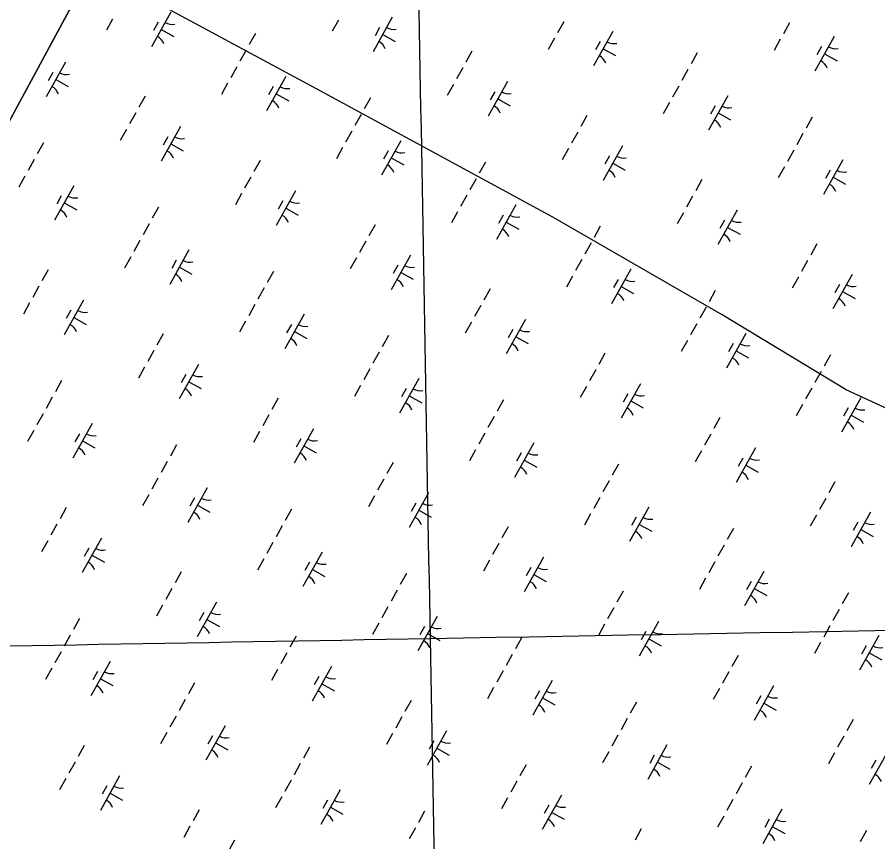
# Model space of a CAD drawing. Extents: x 3923531 to 3943530, y 207391 to 229799.
# Drawn here: x 3929807 to 3930894, y 217651 to 218692 of the extents above; entities that cross this region are included whole.
import ezdxf

# ---------------------------------------------------------------- set-up
doc = ezdxf.new("R2010")
doc.units = 0
for name, color, linetype in [('V-GRID-FRAM', 7, 'Continuous'), ('V-GRID-MAJR', 7, 'Continuous'), ('V-UTIL-LINE', 7, 'Continuous'), ('V-WETL-SWMP', 7, 'Continuous')]:
    doc.layers.add(name, color=color, linetype=linetype)

msp = doc.modelspace()

# ---------------------------------------------------------------- linework, layer by layer
at = {"layer": 'V-GRID-FRAM'}
msp.add_lwpolyline([(3941569.4, 222286.8), (3934196.5, 209089.1), (3926890.1, 213186.2), (3934009.8, 226348.1), (3941569.4, 222286.8)], dxfattribs=at)
at = {"layer": 'V-GRID-MAJR'}
for points in [[(3930464.5, 210285.1), (3930436.8, 211847.7), (3930329.2, 217907.7), (3930301.1, 219492.1)], [(3929435.5, 217891.9), (3930329.2, 217907.7), (3935652.4, 218002.6), (3939803.5, 218077.1)]]:
    msp.add_spline(points, degree=3, dxfattribs=at)
at = {"layer": 'V-UTIL-LINE'}
msp.add_lwpolyline([(3931722.7, 217737.3), (3931638.5, 217842.4), (3931587.2, 217878.3), (3931450.1, 217946.4), (3931323.8, 218010.3), (3931249.5, 218042.8), (3931152.1, 218086.6), (3931010.3, 218149.6), (3930854.2, 218221.7), (3930697.7, 218316.3), (3930484, 218439.5), (3930190.1, 218598.9), (3929976.7, 218714), (3929898, 218757.3)], dxfattribs=at)
at = {"layer": 'V-WETL-SWMP'}
for p, q in [((3927557.6, 214420.2), (3930423.1, 219717.6)), ((3930001.5, 218698.3), (3929977.1, 218654.6)), ((3929927.9, 218689.5), (3929920.1, 218675.5)), ((3929985.5, 218685.4), (3929979.7, 218675)), ((3930213.1, 218688.2), (3930205.3, 218674.3)), ((3930281.1, 218691.8), (3930256.8, 218648.1)), ((3930497.6, 218686.2), (3930489.8, 218672.2)), ((3930782.8, 218684.9), (3930775, 218670.9)), ((3929989.3, 218676.4), (3930005, 218667.7)), ((3930265.1, 218679), (3930259.3, 218668.5)), ((3930559.6, 218674), (3930535.2, 218630.3)), ((3930108.2, 218671.2), (3930100.4, 218657.3)), ((3930269, 218670), (3930284.7, 218661.2)), ((3930485.9, 218665.2), (3930478.1, 218651.2)), ((3930543.6, 218661.1), (3930537.7, 218650.7)), ((3930771.1, 218664), (3930763.3, 218650)), ((3930839.2, 218667.5), (3930814.8, 218623.8)), ((3930096.5, 218650.3), (3930088.7, 218636.3)), ((3930547.4, 218652.1), (3930563.1, 218643.4)), ((3930823.2, 218654.7), (3930817.3, 218644.2)), ((3930381.7, 218649), (3930373.9, 218635.1)), ((3930666.2, 218646.9), (3930658.4, 218633)), ((3930827, 218645.7), (3930842.7, 218636.9)), ((3929868.3, 218634.9), (3929843.9, 218591.3)), ((3930084.8, 218629.3), (3930077, 218615.4)), ((3930370, 218628.1), (3930362.2, 218614.1)), ((3929852.3, 218622.1), (3929846.5, 218611.6)), ((3930146.7, 218617.1), (3930122.4, 218573.5)), ((3930654.5, 218626), (3930646.7, 218612)), ((3929856.1, 218613.1), (3929871.8, 218604.3)), ((3930073.1, 218608.4), (3930065.3, 218594.4)), ((3930358.3, 218607.1), (3930350.5, 218593.2)), ((3930426.4, 218610.7), (3930402, 218567)), ((3930130.7, 218604.3), (3930124.9, 218593.8)), ((3930134.5, 218595.3), (3930150.3, 218586.5)), ((3930410.4, 218597.8), (3930404.5, 218587.4)), ((3930642.8, 218605), (3930635, 218591.1)), ((3929968.9, 218592.2), (3929961.1, 218578.2)), ((3930253.4, 218590.1), (3930245.6, 218576.1)), ((3930414.2, 218588.8), (3930429.9, 218580.1)), ((3930704.8, 218592.8), (3930680.4, 218549.2)), ((3930631.1, 218584.1), (3930623.3, 218570.1)), ((3930688.8, 218580), (3930682.9, 218569.5)), ((3929957.2, 218571.2), (3929949.4, 218557.3)), ((3930241.7, 218569.2), (3930233.9, 218555.2)), ((3930526.9, 218567.9), (3930519.1, 218553.9)), ((3930692.6, 218571), (3930708.3, 218562.2)), ((3930811.4, 218565.8), (3930803.6, 218551.8)), ((3930013.5, 218553.8), (3929989.2, 218510.2)), ((3929945.5, 218550.3), (3929937.6, 218536.3)), ((3929997.5, 218541), (3929991.7, 218530.5)), ((3930230, 218548.2), (3930222.2, 218534.2)), ((3930515.2, 218546.9), (3930507.4, 218533)), ((3930799.7, 218544.9), (3930791.9, 218530.9)), ((3929840.6, 218533.3), (3929832.8, 218519.3)), ((3930001.3, 218532), (3930017.1, 218523.2)), ((3930292, 218536), (3930267.6, 218492.4)), ((3930218.3, 218527.2), (3930210.5, 218513.3)), ((3930276, 218523.2), (3930270.1, 218512.7)), ((3930503.5, 218526), (3930495.7, 218512)), ((3930571.6, 218529.5), (3930547.2, 218485.9)), ((3930788, 218523.9), (3930780.2, 218509.9)), ((3929828.9, 218512.3), (3929821.1, 218498.3)), ((3930114.1, 218511.1), (3930106.3, 218497.1)), ((3930279.8, 218514.2), (3930295.5, 218505.4)), ((3930398.6, 218509), (3930390.8, 218495)), ((3930555.6, 218516.7), (3930549.7, 218506.2)), ((3930850, 218511.7), (3930825.6, 218468.1)), ((3930559.4, 218507.7), (3930575.1, 218498.9)), ((3930776.3, 218503), (3930768.5, 218489)), ((3930834, 218498.9), (3930828.1, 218488.4)), ((3929817.2, 218491.4), (3929809.4, 218477.4)), ((3930102.4, 218490.1), (3930094.6, 218476.1)), ((3930386.9, 218488), (3930379.1, 218474.1)), ((3930672.1, 218486.8), (3930664.3, 218472.8)), ((3930837.8, 218489.9), (3930853.5, 218481.1)), ((3929879.1, 218479.2), (3929854.7, 218435.5)), ((3929863.1, 218466.4), (3929857.3, 218455.9)), ((3930090.7, 218469.2), (3930082.9, 218455.2)), ((3930158.8, 218472.7), (3930134.4, 218429)), ((3930375.2, 218467.1), (3930367.4, 218453.1)), ((3930660.4, 218465.8), (3930652.6, 218451.9)), ((3929866.9, 218457.4), (3929882.7, 218448.6)), ((3930142.8, 218459.9), (3930136.9, 218449.4)), ((3930437.2, 218454.9), (3930412.8, 218411.2)), ((3929985.8, 218452.1), (3929978, 218438.2)), ((3930146.6, 218450.9), (3930162.3, 218442.1)), ((3930363.5, 218446.1), (3930355.7, 218432.2)), ((3930648.7, 218444.9), (3930640.9, 218430.9)), ((3930716.8, 218448.4), (3930692.4, 218404.8)), ((3930421.2, 218442.1), (3930415.3, 218431.6)), ((3930425, 218433.1), (3930440.7, 218424.3)), ((3930700.8, 218435.6), (3930694.9, 218425.1)), ((3929974.1, 218431.2), (3929966.3, 218417.2)), ((3930259.3, 218429.9), (3930251.5, 218416)), ((3930543.8, 218427.9), (3930536, 218413.9)), ((3930704.6, 218426.6), (3930720.3, 218417.8)), ((3929962.4, 218410.2), (3929954.6, 218396.3)), ((3930247.6, 218409), (3930239.8, 218395)), ((3930532.1, 218406.9), (3930524.3, 218392.9)), ((3930817.3, 218405.7), (3930809.5, 218391.7)), ((3929950.7, 218389.3), (3929942.9, 218375.3)), ((3930024.3, 218398.1), (3930000, 218354.4)), ((3930304, 218391.6), (3930279.6, 218347.9)), ((3930008.3, 218385.2), (3930002.5, 218374.8)), ((3930235.9, 218388), (3930228.1, 218374.1)), ((3930288, 218378.8), (3930282.1, 218368.3)), ((3930520.4, 218386), (3930512.6, 218372)), ((3930805.6, 218384.7), (3930797.8, 218370.7)), ((3929846.5, 218373.1), (3929838.7, 218359.1)), ((3930012.2, 218376.2), (3930027.9, 218367.4)), ((3930131, 218371), (3930123.2, 218357.1)), ((3930291.8, 218369.7), (3930307.5, 218361)), ((3930582.4, 218373.8), (3930558, 218330.1)), ((3930862, 218367.3), (3930837.6, 218323.6)), ((3930508.7, 218365), (3930500.9, 218351)), ((3930566.4, 218360.9), (3930560.5, 218350.5)), ((3930793.9, 218363.7), (3930786.1, 218349.8)), ((3929834.8, 218352.2), (3929827, 218338.2)), ((3930119.3, 218350.1), (3930111.5, 218336.1)), ((3930404.5, 218348.8), (3930396.7, 218334.8)), ((3930570.2, 218351.9), (3930585.9, 218343.2)), ((3930689, 218346.7), (3930681.2, 218332.8)), ((3930846, 218354.5), (3930840.1, 218344)), ((3930849.8, 218345.5), (3930865.5, 218336.7)), ((3929891.1, 218334.7), (3929866.8, 218291.1)), ((3929823.1, 218331.2), (3929815.3, 218317.2)), ((3930107.6, 218329.1), (3930099.8, 218315.1)), ((3930392.8, 218327.9), (3930385, 218313.9)), ((3930677.3, 218325.8), (3930669.5, 218311.8)), ((3929875.1, 218321.9), (3929869.3, 218311.4)), ((3929879, 218312.9), (3929894.7, 218304.1)), ((3930169.6, 218316.9), (3930145.2, 218273.3)), ((3930095.9, 218308.2), (3930088.1, 218294.2)), ((3930153.6, 218304.1), (3930147.7, 218293.6)), ((3930381.1, 218306.9), (3930373.3, 218292.9)), ((3930449.2, 218310.5), (3930424.8, 218266.8)), ((3930665.6, 218304.8), (3930657.8, 218290.9)), ((3929991.7, 218292), (3929983.9, 218278)), ((3930157.4, 218295.1), (3930173.1, 218286.3)), ((3930433.2, 218297.6), (3930427.3, 218287.2)), ((3930727.6, 218292.6), (3930703.2, 218249)), ((3930276.2, 218289.9), (3930268.4, 218275.9)), ((3930437, 218288.6), (3930452.7, 218279.8)), ((3930653.9, 218283.9), (3930646.1, 218269.9)), ((3929980, 218271), (3929972.2, 218257.1)), ((3930711.6, 218279.8), (3930705.7, 218269.3)), ((3930715.4, 218270.8), (3930731.1, 218262)), ((3930264.5, 218268.9), (3930256.7, 218255)), ((3930549.7, 218267.7), (3930541.9, 218253.7)), ((3930834.3, 218265.6), (3930826.5, 218251.6)), ((3929968.3, 218250.1), (3929960.5, 218236.1)), ((3930036.4, 218253.6), (3930012, 218210)), ((3930252.8, 218248), (3930245, 218234)), ((3930020.4, 218240.8), (3930014.5, 218230.3)), ((3930538, 218246.7), (3930530.2, 218232.8)), ((3930822.6, 218244.7), (3930814.8, 218230.7)), ((3929863.4, 218233.1), (3929855.6, 218219.1)), ((3930024.2, 218231.8), (3930039.9, 218223)), ((3930241.1, 218227), (3930233.3, 218213.1)), ((3930314.8, 218235.8), (3930290.4, 218192.2)), ((3930526.3, 218225.8), (3930518.5, 218211.8)), ((3930594.4, 218229.3), (3930570, 218185.7)), ((3930298.8, 218223), (3930292.9, 218212.5)), ((3930578.4, 218216.5), (3930572.5, 218206)), ((3930810.8, 218223.7), (3930803, 218209.7)), ((3929851.7, 218212.1), (3929843.9, 218198.1)), ((3930136.9, 218210.9), (3930129.1, 218196.9)), ((3930302.6, 218214), (3930318.3, 218205.2)), ((3930421.4, 218208.8), (3930413.6, 218194.8)), ((3930582.2, 218207.5), (3930597.9, 218198.7)), ((3930872.8, 218211.5), (3930848.4, 218167.9)), ((3930799.1, 218202.8), (3930791.3, 218188.8)), ((3930856.8, 218198.7), (3930851, 218188.2)), ((3929840, 218191.2), (3929832.2, 218177.2)), ((3930125.2, 218189.9), (3930117.4, 218175.9)), ((3930409.7, 218187.8), (3930401.9, 218173.9)), ((3930694.9, 218186.6), (3930687.1, 218172.6)), ((3930860.6, 218189.7), (3930876.3, 218180.9)), ((3929902, 218179), (3929877.6, 218135.3)), ((3930181.6, 218172.5), (3930157.2, 218128.8)), ((3929828.3, 218170.2), (3929820.5, 218156.2)), ((3929886, 218166.1), (3929880.1, 218155.7)), ((3930113.5, 218169), (3930105.7, 218155)), ((3930398, 218166.9), (3930390.2, 218152.9)), ((3930683.2, 218165.6), (3930675.4, 218151.6)), ((3929889.8, 218157.1), (3929905.5, 218148.4)), ((3930008.6, 218151.9), (3930000.8, 218138)), ((3930165.6, 218159.7), (3930159.7, 218149.2)), ((3930169.4, 218150.7), (3930185.1, 218141.9)), ((3930460, 218154.7), (3930435.6, 218111)), ((3930386.3, 218145.9), (3930378.5, 218131.9)), ((3930444, 218141.9), (3930438.1, 218131.4)), ((3930671.5, 218144.7), (3930663.7, 218130.7)), ((3930739.6, 218148.2), (3930715.2, 218104.6)), ((3929996.9, 218131), (3929989.1, 218117)), ((3930282.1, 218129.7), (3930274.3, 218115.8)), ((3930447.8, 218132.9), (3930463.5, 218124.1)), ((3930723.6, 218135.4), (3930717.8, 218124.9)), ((3930566.7, 218127.6), (3930558.8, 218113.7)), ((3930727.4, 218126.4), (3930743.1, 218117.6)), ((3929985.2, 218110), (3929977.4, 218096.1)), ((3930270.4, 218108.8), (3930262.6, 218094.8)), ((3930554.9, 218106.7), (3930547.1, 218092.7)), ((3930047.2, 218097.8), (3930022.8, 218054.2)), ((3930840.1, 218105.4), (3930832.3, 218091.5)), ((3929973.5, 218089.1), (3929965.7, 218075.1)), ((3930031.2, 218085), (3930025.3, 218074.5)), ((3930258.7, 218087.8), (3930250.9, 218073.9)), ((3930326.8, 218091.4), (3930302.4, 218047.7)), ((3930543.2, 218085.7), (3930535.4, 218071.8)), ((3930828.4, 218084.5), (3930820.6, 218070.5)), ((3930035, 218076), (3930050.7, 218067.2)), ((3930310.8, 218078.5), (3930304.9, 218068.1)), ((3930605.2, 218073.6), (3930580.8, 218029.9)), ((3929869.3, 218072.9), (3929861.5, 218058.9)), ((3930153.8, 218070.8), (3930146, 218056.8)), ((3930314.6, 218069.5), (3930330.3, 218060.8)), ((3930531.5, 218064.8), (3930523.7, 218050.8)), ((3930816.7, 218063.5), (3930808.9, 218049.6)), ((3930884.8, 218067.1), (3930860.4, 218023.4)), ((3929857.6, 218051.9), (3929849.8, 218038)), ((3930589.2, 218060.7), (3930583.3, 218050.3)), ((3930868.8, 218054.3), (3930863, 218043.8)), ((3930142.1, 218049.9), (3930134.3, 218035.9)), ((3930427.3, 218048.6), (3930419.5, 218034.6)), ((3930593, 218051.7), (3930608.7, 218043)), ((3930711.9, 218046.5), (3930704.1, 218032.6)), ((3930872.6, 218045.3), (3930888.3, 218036.5)), ((3929845.9, 218031), (3929838.1, 218017)), ((3929914, 218034.5), (3929889.6, 217990.9)), ((3929898, 218021.7), (3929892.1, 218011.2)), ((3930130.4, 218028.9), (3930122.6, 218014.9)), ((3930415.6, 218027.7), (3930407.8, 218013.7)), ((3930700.2, 218025.6), (3930692.4, 218011.6)), ((3929901.8, 218012.7), (3929917.5, 218003.9)), ((3930192.4, 218016.7), (3930168, 217973.1)), ((3930472, 218010.2), (3930447.6, 217966.6)), ((3930118.7, 218008), (3930110.9, 217994)), ((3930176.4, 218003.9), (3930170.5, 217993.4)), ((3930403.9, 218006.7), (3930396.1, 217992.7)), ((3930688.5, 218004.6), (3930680.7, 217990.7)), ((3930014.5, 217991.8), (3930006.7, 217977.8)), ((3930180.2, 217994.9), (3930195.9, 217986.1)), ((3930299, 217989.7), (3930291.2, 217975.7)), ((3930456, 217997.4), (3930450.1, 217986.9)), ((3930459.8, 217988.4), (3930475.5, 217979.6)), ((3930750.4, 217992.4), (3930726, 217948.8)), ((3930676.8, 217983.7), (3930668.9, 217969.7)), ((3930734.4, 217979.6), (3930728.6, 217969.1)), ((3930002.8, 217970.8), (3929995, 217956.9)), ((3930287.3, 217968.7), (3930279.5, 217954.8)), ((3930572.5, 217967.5), (3930564.7, 217953.5)), ((3930738.2, 217970.6), (3930753.9, 217961.8)), ((3930857.1, 217965.4), (3930849.3, 217951.4)), ((3929991.1, 217949.9), (3929983.3, 217935.9)), ((3930059.2, 217953.4), (3930034.8, 217909.8)), ((3930275.6, 217947.8), (3930267.8, 217933.8)), ((3930560.8, 217946.5), (3930553, 217932.6)), ((3930845.4, 217944.4), (3930837.6, 217930.5)), ((3929886.2, 217932.9), (3929878.4, 217918.9)), ((3930043.2, 217940.6), (3930037.3, 217930.1)), ((3930337.6, 217935.6), (3930313.2, 217891.9)), ((3930047, 217931.6), (3930062.7, 217922.8)), ((3930263.9, 217926.8), (3930256.1, 217912.9)), ((3930321.6, 217922.8), (3930315.7, 217912.3)), ((3930549.1, 217925.6), (3930541.3, 217911.6)), ((3930617.2, 217929.1), (3930592.8, 217885.5)), ((3930833.7, 217923.5), (3930825.9, 217909.5)), ((3929874.5, 217911.9), (3929866.7, 217897.9)), ((3930159.7, 217910.6), (3930151.9, 217896.7)), ((3930325.4, 217913.8), (3930341.1, 217905)), ((3930601.2, 217916.3), (3930595.4, 217905.8)), ((3930895.6, 217911.3), (3930871.2, 217867.7)), ((3930444.3, 217908.6), (3930436.5, 217894.6)), ((3930605, 217907.3), (3930620.7, 217898.5)), ((3930822, 217902.5), (3930814.2, 217888.6)), ((3929862.8, 217890.9), (3929855, 217877)), ((3930148, 217889.7), (3930140.2, 217875.7)), ((3930879.6, 217898.5), (3930873.8, 217888)), ((3930883.4, 217889.5), (3930899.2, 217880.7)), ((3929924.8, 217878.8), (3929900.4, 217835.1)), ((3930432.6, 217887.6), (3930424.8, 217873.6)), ((3930717.8, 217886.4), (3930709.9, 217872.4)), ((3929851.1, 217870), (3929843.3, 217856)), ((3930136.3, 217868.7), (3930128.5, 217854.8)), ((3930204.4, 217872.3), (3930180, 217828.6)), ((3929908.8, 217865.9), (3929902.9, 217855.5)), ((3929912.6, 217856.9), (3929928.3, 217848.2)), ((3930188.4, 217859.5), (3930182.5, 217849)), ((3930420.9, 217866.7), (3930413, 217852.7)), ((3930706, 217865.4), (3930698.2, 217851.4)), ((3930031.4, 217851.7), (3930023.6, 217837.8)), ((3930192.2, 217850.5), (3930207.9, 217841.7)), ((3930409.1, 217845.7), (3930401.3, 217831.7)), ((3930482.8, 217854.5), (3930458.4, 217810.8)), ((3930762.4, 217848), (3930738, 217804.3)), ((3930466.8, 217841.6), (3930461, 217831.2)), ((3930694.3, 217844.5), (3930686.5, 217830.5)), ((3930746.4, 217835.2), (3930740.6, 217824.7)), ((3930019.7, 217830.8), (3930011.9, 217816.8)), ((3930304.9, 217829.5), (3930297.1, 217815.6)), ((3930470.6, 217832.6), (3930486.3, 217823.9)), ((3930589.5, 217827.4), (3930581.7, 217813.5)), ((3930750.2, 217826.2), (3930766, 217817.4)), ((3930008, 217809.8), (3930000.2, 217795.9)), ((3930293.2, 217808.6), (3930285.4, 217794.6)), ((3930577.8, 217806.5), (3930570, 217792.5)), ((3930863, 217805.2), (3930855.2, 217791.3)), ((3930070, 217797.6), (3930045.6, 217754)), ((3930349.6, 217791.2), (3930325.2, 217747.5)), ((3929996.3, 217788.9), (3929988.5, 217774.9)), ((3930054, 217784.8), (3930048.1, 217774.3)), ((3930281.5, 217787.6), (3930273.7, 217773.7)), ((3930566.1, 217785.5), (3930558.3, 217771.6)), ((3930851.3, 217784.3), (3930843.5, 217770.3)), ((3929892.1, 217772.7), (3929884.3, 217758.7)), ((3930057.8, 217775.8), (3930073.5, 217767)), ((3930176.7, 217770.6), (3930168.9, 217756.6)), ((3930333.6, 217778.3), (3930327.8, 217767.9)), ((3930337.4, 217769.3), (3930353.1, 217760.6)), ((3930628, 217773.3), (3930603.6, 217729.7)), ((3930554.4, 217764.6), (3930546.6, 217750.6)), ((3930612, 217760.5), (3930606.2, 217750)), ((3930839.6, 217763.3), (3930831.8, 217749.4)), ((3930907.6, 217766.9), (3930883.3, 217723.2)), ((3929880.4, 217751.7), (3929872.6, 217737.8)), ((3930164.9, 217749.7), (3930157.1, 217735.7)), ((3930450.1, 217748.4), (3930442.3, 217734.4)), ((3930615.8, 217751.5), (3930631.5, 217742.7)), ((3930891.6, 217754), (3930885.8, 217743.6)), ((3930734.7, 217746.3), (3930726.9, 217732.3)), ((3929868.7, 217730.8), (3929860.9, 217716.8)), ((3929936.8, 217734.3), (3929912.4, 217690.7)), ((3930153.2, 217728.7), (3930145.4, 217714.7)), ((3930438.4, 217727.4), (3930430.6, 217713.5)), ((3929920.8, 217721.5), (3929914.9, 217711)), ((3930215.2, 217716.5), (3930190.8, 217672.9)), ((3930723, 217725.4), (3930715.2, 217711.4)), ((3929924.6, 217712.5), (3929940.3, 217703.7)), ((3930141.5, 217707.7), (3930133.7, 217693.8)), ((3930426.7, 217706.5), (3930418.9, 217692.5)), ((3930494.8, 217710), (3930470.4, 217666.4)), ((3930711.3, 217704.4), (3930703.5, 217690.4)), ((3930199.2, 217703.7), (3930193.3, 217693.2)), ((3930203, 217694.7), (3930218.7, 217685.9)), ((3930478.8, 217697.2), (3930473, 217686.7)), ((3930037.3, 217691.6), (3930029.5, 217677.6)), ((3930321.9, 217689.5), (3930314.1, 217675.5)), ((3930482.6, 217688.2), (3930498.3, 217679.4)), ((3930699.6, 217683.5), (3930691.8, 217669.5)), ((3930773.2, 217692.2), (3930748.9, 217648.6)), ((3930757.2, 217679.4), (3930751.4, 217668.9)), ((3930025.6, 217670.6), (3930017.8, 217656.6)), ((3930310.2, 217668.5), (3930302.4, 217654.6)), ((3930595.4, 217667.3), (3930587.6, 217653.3)), ((3930761, 217670.4), (3930776.8, 217661.6)), ((3930879.9, 217665.2), (3930872.1, 217651.2)), ((3930082, 217653.2), (3930057.6, 217609.5))]:
    msp.add_line(p, q, dxfattribs=at)
for centre, start, end in [((3930003, 218700.4), 240.0381, 281.5817), ((3930282.6, 218694), 240.0381, 281.5817), ((3929976.1, 218652.2), 20.0381, 61.5817), ((3930255.7, 218645.7), 20.0381, 61.5817), ((3930561, 218676.1), 240.0381, 281.5817), ((3930840.7, 218669.7), 240.0381, 281.5817), ((3930534.1, 218627.9), 20.0381, 61.5817), ((3930813.7, 218621.4), 20.0381, 61.5817), ((3929869.8, 218637.1), 240.0381, 281.5817), ((3929842.9, 218588.9), 20.0381, 61.5817), ((3930148.2, 218619.3), 240.0381, 281.5817), ((3930427.8, 218612.8), 240.0381, 281.5817), ((3930121.3, 218571.1), 20.0381, 61.5817), ((3930400.9, 218564.6), 20.0381, 61.5817), ((3930706.3, 218595), 240.0381, 281.5817), ((3930679.3, 218546.8), 20.0381, 61.5817), ((3930015, 218556), 240.0381, 281.5817), ((3929988.1, 218507.8), 20.0381, 61.5817), ((3930293.4, 218538.2), 240.0381, 281.5817), ((3930573.1, 218531.7), 240.0381, 281.5817), ((3930266.5, 218490), 20.0381, 61.5817), ((3930546.1, 218483.5), 20.0381, 61.5817), ((3930851.5, 218513.9), 240.0381, 281.5817), ((3930824.5, 218465.7), 20.0381, 61.5817), ((3929880.6, 218481.3), 240.0381, 281.5817), ((3930160.2, 218474.9), 240.0381, 281.5817), ((3929853.7, 218433.1), 20.0381, 61.5817), ((3930133.3, 218426.6), 20.0381, 61.5817), ((3930438.7, 218457.1), 240.0381, 281.5817), ((3930718.3, 218450.6), 240.0381, 281.5817), ((3930411.7, 218408.8), 20.0381, 61.5817), ((3930691.3, 218402.4), 20.0381, 61.5817), ((3930025.8, 218400.2), 240.0381, 281.5817), ((3930305.5, 218393.7), 240.0381, 281.5817), ((3929998.9, 218352), 20.0381, 61.5817), ((3930278.5, 218345.5), 20.0381, 61.5817), ((3930583.9, 218375.9), 240.0381, 281.5817), ((3930863.5, 218369.5), 240.0381, 281.5817), ((3930556.9, 218327.7), 20.0381, 61.5817), ((3930836.5, 218321.2), 20.0381, 61.5817), ((3929892.6, 218336.9), 240.0381, 281.5817), ((3929865.7, 218288.7), 20.0381, 61.5817), ((3930171, 218319.1), 240.0381, 281.5817), ((3930450.7, 218312.6), 240.0381, 281.5817), ((3930144.1, 218270.9), 20.0381, 61.5817), ((3930423.7, 218264.4), 20.0381, 61.5817), ((3930729.1, 218294.8), 240.0381, 281.5817), ((3930702.1, 218246.6), 20.0381, 61.5817), ((3930037.8, 218255.8), 240.0381, 281.5817), ((3930010.9, 218207.6), 20.0381, 61.5817), ((3930316.3, 218238), 240.0381, 281.5817), ((3930595.9, 218231.5), 240.0381, 281.5817), ((3930289.3, 218189.7), 20.0381, 61.5817), ((3930568.9, 218183.3), 20.0381, 61.5817), ((3930874.3, 218213.7), 240.0381, 281.5817), ((3930847.4, 218165.5), 20.0381, 61.5817), ((3929903.4, 218181.1), 240.0381, 281.5817), ((3930183.1, 218174.7), 240.0381, 281.5817), ((3929876.5, 218132.9), 20.0381, 61.5817), ((3930156.1, 218126.4), 20.0381, 61.5817), ((3930461.5, 218156.9), 240.0381, 281.5817), ((3930741.1, 218150.4), 240.0381, 281.5817), ((3930434.5, 218108.6), 20.0381, 61.5817), ((3930714.2, 218102.1), 20.0381, 61.5817), ((3930048.7, 218100), 240.0381, 281.5817), ((3930328.3, 218093.5), 240.0381, 281.5817), ((3930021.7, 218051.8), 20.0381, 61.5817), ((3930301.3, 218045.3), 20.0381, 61.5817), ((3930606.7, 218075.7), 240.0381, 281.5817), ((3930886.3, 218069.3), 240.0381, 281.5817), ((3930579.7, 218027.5), 20.0381, 61.5817), ((3930859.4, 218021), 20.0381, 61.5817), ((3929915.5, 218036.7), 240.0381, 281.5817), ((3929888.5, 217988.5), 20.0381, 61.5817), ((3930193.9, 218018.9), 240.0381, 281.5817), ((3930473.5, 218012.4), 240.0381, 281.5817), ((3930166.9, 217970.7), 20.0381, 61.5817), ((3930446.5, 217964.2), 20.0381, 61.5817), ((3930751.9, 217994.6), 240.0381, 281.5817), ((3930725, 217946.4), 20.0381, 61.5817), ((3930060.7, 217955.6), 240.0381, 281.5817), ((3930033.7, 217907.4), 20.0381, 61.5817), ((3930339.1, 217937.8), 240.0381, 281.5817), ((3930618.7, 217931.3), 240.0381, 281.5817), ((3930312.1, 217889.5), 20.0381, 61.5817), ((3930591.8, 217883.1), 20.0381, 61.5817), ((3930897.1, 217913.5), 240.0381, 281.5817), ((3930870.2, 217865.3), 20.0381, 61.5817), ((3929926.3, 217880.9), 240.0381, 281.5817), ((3930205.9, 217874.5), 240.0381, 281.5817), ((3929899.3, 217832.7), 20.0381, 61.5817), ((3930178.9, 217826.2), 20.0381, 61.5817), ((3930484.3, 217856.6), 240.0381, 281.5817), ((3930763.9, 217850.2), 240.0381, 281.5817), ((3930457.4, 217808.4), 20.0381, 61.5817), ((3930737, 217801.9), 20.0381, 61.5817), ((3930071.5, 217799.8), 240.0381, 281.5817), ((3930351.1, 217793.3), 240.0381, 281.5817), ((3930044.5, 217751.6), 20.0381, 61.5817), ((3930324.2, 217745.1), 20.0381, 61.5817), ((3930629.5, 217775.5), 240.0381, 281.5817), ((3930602.6, 217727.3), 20.0381, 61.5817), ((3930882.2, 217720.8), 20.0381, 61.5817), ((3929938.3, 217736.5), 240.0381, 281.5817), ((3929911.3, 217688.3), 20.0381, 61.5817), ((3930216.7, 217718.7), 240.0381, 281.5817), ((3930496.3, 217712.2), 240.0381, 281.5817), ((3930189.7, 217670.5), 20.0381, 61.5817), ((3930469.4, 217664), 20.0381, 61.5817), ((3930774.7, 217694.4), 240.0381, 281.5817), ((3930747.8, 217646.2), 20.0381, 61.5817)]:
    msp.add_arc(centre, 17.6, start, end, dxfattribs=at)

doc.saveas('drawing.dxf')
